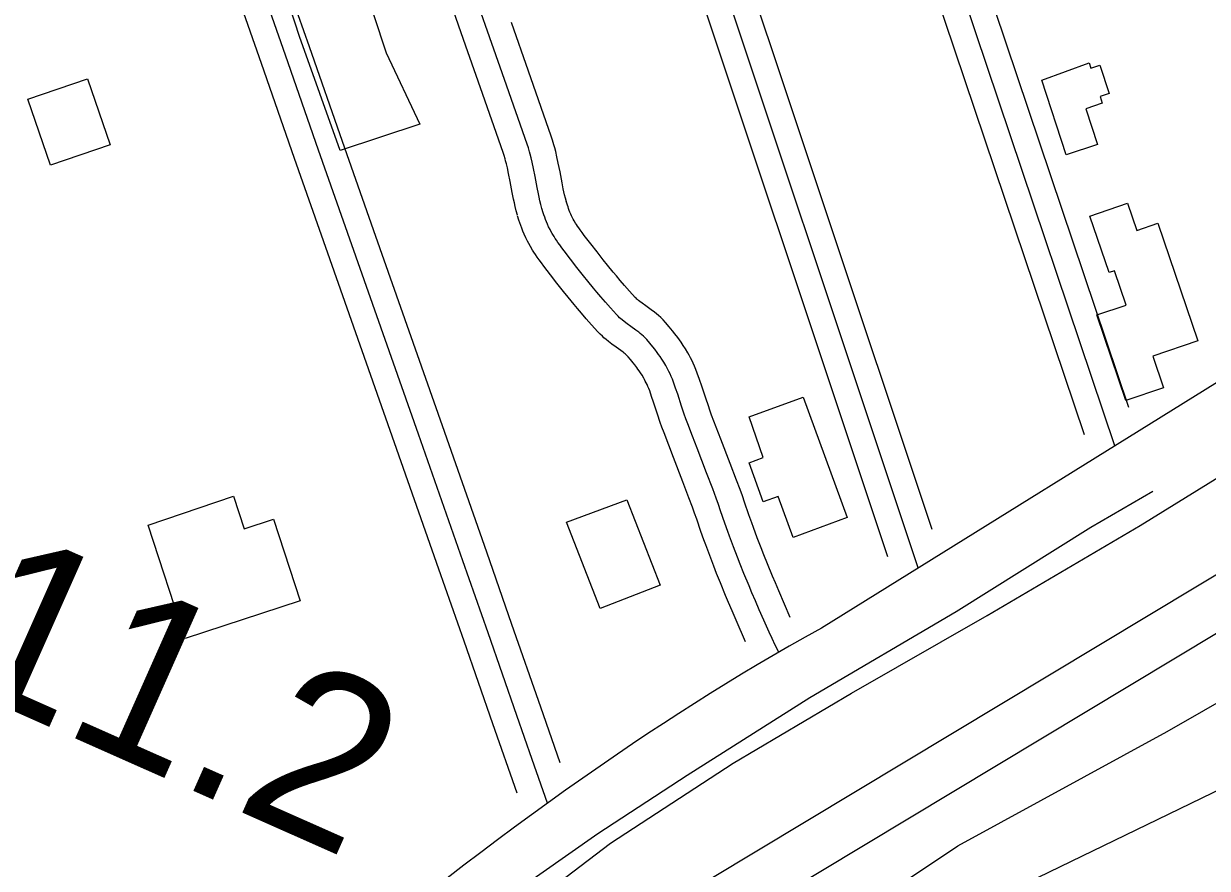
# Model space of a CAD drawing. Extents: x 3477039 to 3515015, y 546746 to 572297.
# Drawn here: x 3509983 to 3510682, y 563158 to 563657 of the extents above; entities that cross this region are included whole.
import ezdxf

# ---------------------------------------------------------------- set-up
doc = ezdxf.new("R2010")
doc.units = 0
for name, color, linetype in [('V-BLDG-OTLN', 7, 'Continuous'), ('V-LEVE-TOET', 7, 'Continuous'), ('V-ROAD-CNTR', 7, 'Continuous'), ('V-SITE-VEGE', 7, 'Continuous'), ('V-SURV-IDEN', 7, 'Continuous'), ('V-SURV-LINE', 7, 'Continuous'), ('V-TOPO-SHOR', 7, 'Continuous')]:
    doc.layers.add(name, color=color, linetype=linetype)

msp = doc.modelspace()

# ---------------------------------------------------------------- linework, layer by layer
at = {"layer": 'V-BLDG-OTLN'}
for points in [[(3510584.46, 563623.82), (3510612.39, 563634.1), (3510613.46, 563630.82), (3510618.87, 563632.6), (3510624.37, 563615.87), (3510618.93, 563614.08), (3510620.22, 563610.16), (3510610.5, 563606.96), (3510617.45, 563585.79), (3510598.95, 563579.71)], [(3509985.39, 563612.64), (3510020.73, 563624.52), (3510034.12, 563585.7), (3509998.87, 563573.55)], [(3510617.05, 563485.1), (3510634.42, 563490.89), (3510627.54, 563511.18), (3510624.28, 563510.08), (3510612.94, 563543.53), (3510635.15, 563551.06), (3510640.58, 563535.05), (3510653.11, 563539.3), (3510676.71, 563469.73), (3510650.14, 563460.72), (3510656.47, 563442.06), (3510634.21, 563434.51)], [(3510411.6, 563424.83), (3510443.6, 563436.49), (3510469.55, 563365.28), (3510437.56, 563353.62), (3510428.75, 563377.8), (3510419.97, 563374.6), (3510411.56, 563397.68), (3510419.94, 563400.74)], [(3510056.59, 563360.82), (3510107, 563378.06), (3510113.31, 563358.75), (3510130.57, 563364.38), (3510146.34, 563316.09), (3510078.44, 563293.92)], [(3510303.75, 563362.61), (3510339.32, 563375.82), (3510358.98, 563325.34), (3510323.62, 563311.58)]]:
    msp.add_lwpolyline(points, close=True, dxfattribs=at)
at = {"layer": 'V-LEVE-TOET'}
for points in [[(3509471.12, 562501.58), (3509571.11, 562568.11), (3509669.21, 562636.02), (3509753.15, 562695.62), (3509834.94, 562758.49), (3509902.58, 562813.6), (3509984.59, 562884.06), (3510059.11, 562945.52), (3510135.53, 563014.39), (3510200.47, 563072.23), (3510272.74, 563129.47), (3510329.72, 563172.99), (3510402.18, 563220.2), (3510472.16, 563261.47), (3510552.21, 563307.54), (3510642.61, 563360.58), (3510732.22, 563416.08), (3510817.46, 563468.34), (3510911.4, 563522.99), (3511008.64, 563584.13), (3511109.91, 563640.08), (3511197.29, 563687.72), (3511263.67, 563730.19)], [(3509471.15, 562363), (3509571.17, 562434.69), (3509646.63, 562484.31), (3509744.98, 562548.42), (3509829.41, 562600.97), (3509906.83, 562658.99), (3509989.54, 562735.41), (3510073.32, 562810.47), (3510162.24, 562884.14), (3510258.01, 562968.6), (3510362.49, 563055.71), (3510420, 563097.33), (3510463.84, 563123.86), (3510534.95, 563171.36), (3510658.54, 563238.81), (3510743.76, 563287.83), (3510836.9, 563343.84), (3510941.17, 563402.75), (3511053.6, 563465.4), (3511074.33, 563480.37), (3511091.35, 563493.92)]]:
    msp.add_lwpolyline(points, dxfattribs=at)
at = {"layer": 'V-ROAD-CNTR'}
for points in [[(3510511.46, 563335.56), (3510375.78, 563742.81), (3510241.71, 564134.01)], [(3510519.69, 563358.33), (3510389.99, 563747.62), (3510255.9, 564138.88)], [(3510493.48, 563342.06), (3510361.57, 563738.01), (3510227.52, 564129.15)], [(3510292.4, 563196.49), (3510283.39, 563222.44), (3510274.37, 563248.38), (3510257.33, 563297.17), (3510242.4, 563339.85), (3510216.21, 563414.52), (3510176.9, 563526.51), (3510157.26, 563582.52), (3510137.65, 563638.53), (3510124.4, 563676.51), (3510112.85, 563709.76), (3510092.69, 563767.96), (3510077.62, 563811.63), (3510032.49, 563942.67), (3510025.51, 563963), (3510019, 563982.08), (3510012.94, 563999.98), (3510007.28, 564016.77), (3509996.73, 564048.26), (3509987.55, 564075.84), (3509979.55, 564099.98)], [(3510300, 563220.35), (3510288.53, 563253.32), (3510271.49, 563302.12), (3510256.55, 563344.81), (3510230.37, 563419.49), (3510191.05, 563531.48), (3510171.41, 563587.48), (3510151.81, 563643.48), (3510138.57, 563681.45), (3510127.02, 563714.68), (3510106.87, 563772.87), (3510091.8, 563816.52), (3510046.67, 563947.54), (3510039.7, 563967.86), (3510033.21, 563986.91), (3510027.15, 564004.78), (3510021.5, 564021.54), (3510010.96, 564053.01), (3510001.78, 564080.57), (3509993.79, 564104.69)], [(3510274.5, 563202.37), (3510260.2, 563243.44), (3510243.17, 563292.22), (3510228.24, 563334.89), (3510202.06, 563409.55), (3510162.74, 563521.55), (3510143.1, 563577.56), (3510123.49, 563633.59), (3510110.24, 563671.58), (3510098.68, 563704.84), (3510078.52, 563763.06), (3510063.44, 563806.74), (3510018.3, 563937.79), (3510011.31, 563958.15), (3510004.8, 563977.26), (3509998.73, 563995.17), (3509993.06, 564011.99), (3509982.5, 564043.51), (3509973.32, 564071.11), (3509965.31, 564095.27)], [(3510635.85, 563430.45), (3510490.95, 563861.13)], [(3510627.67, 563407.71), (3510476.73, 563856.35)], [(3510609.67, 563414.19), (3510462.51, 563851.57)], [(3510289.2, 563547.99), (3510288.56, 563550.35), (3510288.01, 563552.57), (3510287.54, 563554.66), (3510287.11, 563556.62), (3510286.37, 563560.33), (3510285.13, 563566.82), (3510284.18, 563571.67), (3510283.4, 563575.3), (3510282.76, 563578), (3510282.24, 563580.02), (3510281.82, 563581.52), (3510281.15, 563583.76), (3510280.41, 563585.98), (3510267.08, 563624.19), (3510257.04, 563652.85), (3510249.46, 563674.32)], [(3510274.71, 563544.09), (3510274.04, 563546.6), (3510273.42, 563549.09), (3510272.89, 563551.41), (3510272.43, 563553.57), (3510271.65, 563557.44), (3510270.41, 563563.97), (3510269.49, 563568.65), (3510268.77, 563571.99), (3510268.2, 563574.39), (3510267.75, 563576.13), (3510267.41, 563577.36), (3510266.85, 563579.24), (3510266.21, 563581.15), (3510252.92, 563619.24), (3510242.89, 563647.87), (3510235.32, 563669.32)], [(3510303.68, 563551.89), (3510303.09, 563554.09), (3510302.61, 563556.04), (3510302.18, 563557.91), (3510301.8, 563559.68), (3510301.09, 563563.21), (3510299.86, 563569.66), (3510298.87, 563574.69), (3510298.03, 563578.6), (3510297.32, 563581.61), (3510296.73, 563583.9), (3510296.24, 563585.68), (3510295.46, 563588.28), (3510294.61, 563590.81), (3510281.24, 563629.15), (3510271.19, 563657.82)], [(3511009.69, 563636.58), (3510720.05, 563465.07), (3510454.25, 563300.05)], [(3511009.69, 563636.58), (3510720.05, 563465.07), (3510454.25, 563300.05)], [(3510429.06, 563285.74), (3510427.05, 563289.95), (3510425.2, 563293.91), (3510423.48, 563297.63), (3510420.31, 563304.62), (3510417.6, 563310.77), (3510415.26, 563316.16), (3510413.26, 563320.89), (3510411.52, 563325.04), (3510408.55, 563332.32), (3510406.36, 563337.81), (3510404.75, 563341.93), (3510402.38, 563348.13), (3510400.05, 563354.36), (3510399.03, 563357.14), (3510397.31, 563362.04), (3510394.76, 563369.39), (3510393.47, 563373.06), (3510392.14, 563376.71), (3510390.08, 563382.22), (3510386.42, 563391.84), (3510380.88, 563406.25), (3510378.11, 563413.45), (3510375.37, 563420.66), (3510374.24, 563423.73), (3510373.3, 563426.44), (3510371.72, 563431.18), (3510369.38, 563438.32), (3510368.17, 563441.88), (3510366.9, 563445.43), (3510366.23, 563447.16), (3510365.56, 563448.76), (3510364.89, 563450.24), (3510364.23, 563451.61), (3510363.58, 563452.89), (3510362.95, 563454.07), (3510362.34, 563455.17), (3510361.14, 563457.2), (3510360.04, 563458.95), (3510359.04, 563460.46), (3510358.13, 563461.77), (3510357.32, 563462.89), (3510355.85, 563464.84), (3510354.72, 563466.28), (3510352.96, 563468.4), (3510351.15, 563470.48), (3510350.14, 563471.55), (3510349.15, 563472.5), (3510348.2, 563473.35), (3510347.28, 563474.13), (3510346.4, 563474.83), (3510344.72, 563476.1), (3510341.72, 563478.26), (3510339.47, 563479.88), (3510337.83, 563481.12), (3510336.62, 563482.09), (3510335.74, 563482.84), (3510335.09, 563483.42), (3510334.15, 563484.32), (3510333.25, 563485.27), (3510329.7, 563489.21), (3510326.64, 563492.7), (3510323.99, 563495.78), (3510321.69, 563498.49), (3510319.7, 563500.88), (3510316.25, 563505.09), (3510313.69, 563508.28), (3510309.88, 563513.11), (3510306.11, 563518), (3510302.3, 563522.96), (3510300.89, 563524.83), (3510299.68, 563526.47), (3510298.64, 563527.93), (3510297.76, 563529.21), (3510297, 563530.34), (3510296.36, 563531.35), (3510295.27, 563533.13), (3510294.5, 563534.5), (3510293.95, 563535.53), (3510293.16, 563537.12), (3510292.42, 563538.74), (3510291.83, 563540.16), (3510291.29, 563541.55), (3510290.8, 563542.9), (3510290.35, 563544.21), (3510289.94, 563545.49), (3510289.2, 563547.99)], [(3510435.88, 563306.29), (3510429.05, 563322.07), (3510427.08, 563326.71), (3510425.39, 563330.76), (3510422.46, 563337.93), (3510420.32, 563343.32), (3510418.74, 563347.35), (3510416.4, 563353.44), (3510414.12, 563359.55), (3510413.16, 563362.2), (3510411.47, 563366.99), (3510408.92, 563374.34), (3510407.59, 563378.12), (3510406.21, 563381.9), (3510404.11, 563387.51), (3510400.43, 563397.2), (3510394.88, 563411.63), (3510392.12, 563418.81), (3510389.42, 563425.91), (3510388.37, 563428.78), (3510387.5, 563431.27), (3510385.97, 563435.89), (3510383.61, 563443.07), (3510382.34, 563446.83), (3510380.96, 563450.68), (3510380.14, 563452.78), (3510379.31, 563454.76), (3510378.48, 563456.59), (3510377.67, 563458.26), (3510376.89, 563459.82), (3510376.12, 563461.25), (3510375.35, 563462.63), (3510373.95, 563465.01), (3510372.64, 563467.1), (3510371.45, 563468.89), (3510370.38, 563470.43), (3510369.4, 563471.79), (3510367.73, 563474), (3510366.38, 563475.71), (3510364.39, 563478.12), (3510362.25, 563480.57), (3510360.8, 563482.1), (3510359.36, 563483.49), (3510358.03, 563484.69), (3510356.79, 563485.72), (3510355.61, 563486.66), (3510353.63, 563488.17), (3510350.48, 563490.43), (3510348.38, 563491.94), (3510347.05, 563492.95), (3510346.19, 563493.64), (3510345.63, 563494.12), (3510345.31, 563494.41), (3510344.77, 563494.92), (3510344.25, 563495.47), (3510340.91, 563499.18), (3510337.96, 563502.54), (3510335.4, 563505.51), (3510333.18, 563508.14), (3510331.27, 563510.43), (3510327.9, 563514.54), (3510325.43, 563517.62), (3510321.72, 563522.33), (3510318, 563527.15), (3510314.23, 563532.06), (3510312.91, 563533.8), (3510311.82, 563535.28), (3510310.92, 563536.54), (3510310.18, 563537.62), (3510309.56, 563538.55), (3510309.08, 563539.29), (3510308.21, 563540.73), (3510307.64, 563541.73), (3510307.28, 563542.41), (3510306.71, 563543.56), (3510306.18, 563544.71), (3510305.75, 563545.75), (3510305.34, 563546.82), (3510304.95, 563547.89), (3510304.59, 563548.95), (3510304.27, 563549.94), (3510303.57, 563552.27)], [(3510409.51, 563291.96), (3510403.85, 563304.75), (3510401.48, 563310.25), (3510399.43, 563315.07), (3510397.66, 563319.32), (3510394.64, 563326.71), (3510392.41, 563332.3), (3510390.76, 563336.52), (3510388.35, 563342.82), (3510385.98, 563349.17), (3510384.91, 563352.09), (3510383.15, 563357.09), (3510380.6, 563364.44), (3510379.35, 563368), (3510378.06, 563371.52), (3510376.04, 563376.92), (3510372.41, 563386.48), (3510366.87, 563400.86), (3510364.1, 563408.1), (3510361.31, 563415.42), (3510360.11, 563418.69), (3510359.1, 563421.6), (3510357.48, 563426.48), (3510355.15, 563433.58), (3510354.01, 563436.94), (3510352.85, 563440.18), (3510352.32, 563441.54), (3510351.81, 563442.76), (3510351.29, 563443.9), (3510350.78, 563444.97), (3510350.27, 563445.96), (3510349.78, 563446.89), (3510349.32, 563447.71), (3510348.33, 563449.4), (3510347.44, 563450.81), (3510346.63, 563452.04), (3510345.88, 563453.11), (3510345.24, 563454), (3510343.97, 563455.68), (3510343.05, 563456.85), (3510341.54, 563458.68), (3510340.04, 563460.39), (3510339.47, 563460.99), (3510338.94, 563461.51), (3510338.37, 563462.02), (3510337.76, 563462.53), (3510337.18, 563462.99), (3510335.81, 563464.04), (3510332.95, 563466.08), (3510330.56, 563467.81), (3510328.6, 563469.29), (3510327.05, 563470.54), (3510325.85, 563471.56), (3510324.88, 563472.44), (3510323.53, 563473.73), (3510322.25, 563475.07), (3510318.49, 563479.25), (3510315.32, 563482.86), (3510312.58, 563486.04), (3510310.21, 563488.84), (3510308.14, 563491.32), (3510304.6, 563495.64), (3510301.95, 563498.94), (3510298.05, 563503.89), (3510294.23, 563508.86), (3510290.38, 563513.87), (3510288.87, 563515.85), (3510287.54, 563517.67), (3510286.37, 563519.31), (3510285.34, 563520.8), (3510284.44, 563522.14), (3510283.63, 563523.4), (3510282.34, 563525.54), (3510281.36, 563527.26), (3510280.61, 563528.66), (3510279.6, 563530.68), (3510278.66, 563532.77), (3510277.91, 563534.57), (3510277.25, 563536.27), (3510276.66, 563537.9), (3510276.12, 563539.48), (3510275.61, 563541.05), (3510274.82, 563543.71)], [(3510454.25, 563300.05), (3510444.74, 563294.72), (3510435.26, 563289.32), (3510425.82, 563283.85), (3510416.42, 563278.32), (3510407.07, 563272.71), (3510397.75, 563267.04), (3510388.48, 563261.3), (3510379.25, 563255.49), (3510370.06, 563249.62), (3510360.92, 563243.67), (3510351.82, 563237.66), (3510342.76, 563231.58), (3510333.77, 563225.46)], [(3510454.25, 563300.05), (3510444.74, 563294.72), (3510435.26, 563289.32), (3510425.82, 563283.85), (3510416.42, 563278.32), (3510407.07, 563272.71), (3510397.75, 563267.04), (3510388.48, 563261.3), (3510379.25, 563255.49), (3510370.06, 563249.62), (3510360.92, 563243.67), (3510351.82, 563237.66), (3510342.76, 563231.58), (3510333.77, 563225.46)], [(3510333.77, 563225.46), (3510323.51, 563218.42), (3510313.3, 563211.32), (3510303.13, 563204.16), (3510293.01, 563196.93), (3510282.93, 563189.63), (3510272.9, 563182.27), (3510262.92, 563174.85), (3510252.99, 563167.36), (3510243.1, 563159.81), (3510233.27, 563152.19), (3510223.48, 563144.51), (3510213.74, 563136.77), (3510204.06, 563128.97), (3510194.42, 563121.1), (3510184.83, 563113.18), (3510175.3, 563105.19), (3510165.81, 563097.14), (3510156.38, 563089.02), (3510147, 563080.85), (3510138.01, 563072.92)], [(3510333.77, 563225.46), (3510323.51, 563218.42), (3510313.3, 563211.32), (3510303.13, 563204.16), (3510293.01, 563196.93), (3510282.93, 563189.63), (3510272.9, 563182.27), (3510262.92, 563174.85), (3510252.99, 563167.36), (3510243.1, 563159.81), (3510233.27, 563152.19), (3510223.48, 563144.51), (3510213.74, 563136.77), (3510204.06, 563128.97), (3510194.42, 563121.1), (3510184.83, 563113.18), (3510175.3, 563105.19), (3510165.81, 563097.14), (3510156.38, 563089.02), (3510147, 563080.85), (3510138.01, 563072.92)]]:
    msp.add_lwpolyline(points, dxfattribs=at)
at = {"layer": 'V-SITE-VEGE'}
for points in [[(3510159.91, 564090.48), (3510173.26, 564036.9), (3510154.94, 564001.62), (3510113.47, 563962.88), (3510109.62, 563929.66), (3510141.56, 563847.04), (3510155.55, 563781.17), (3510174.54, 563708.76), (3510197.19, 563639.94), (3510217.12, 563597.87), (3510170.03, 563582.31), (3510145.94, 563649.7), (3510088.65, 563825.73), (3510042.6, 563956.88), (3510012.75, 564027.93), (3509986.74, 564131.46)], [(3510750.83, 562779.95), (3510617.85, 562678.3), (3510590.35, 562660.25), (3510560.81, 562674.15), (3510517.92, 562733.74), (3510416.56, 562907.76), (3510376.08, 562985.58), (3510371.88, 563035.77), (3510383.43, 563056.21), (3510749.53, 563233.71)]]:
    msp.add_lwpolyline(points, dxfattribs=at)
at = {"layer": 'V-SURV-LINE'}
for points in [[(3510358.92, 563133.91), (3511224.28, 563654.63)], [(3511239.76, 563628.93), (3510374.4, 563108.21)]]:
    msp.add_lwpolyline(points, dxfattribs=at)
at = {"layer": 'V-TOPO-SHOR'}
msp.add_lwpolyline([(3509465.84, 562519.1), (3509566.98, 562585.9), (3509614.83, 562617.04), (3509659.36, 562646.14), (3509714.31, 562683.86), (3509768.85, 562721.99), (3509839.22, 562774.1), (3509875.46, 562802.84), (3509937.99, 562857.9), (3510031.37, 562941.33), (3510106.4, 563007.07), (3510156.79, 563045.65), (3510198.08, 563083.88), (3510255.58, 563131.94), (3510322.19, 563178.69), (3510375.04, 563213.1), (3510447.45, 563258.98), (3510533.97, 563309.73), (3510613.44, 563359.71), (3510650.05, 563380.99)], dxfattribs=at)

# ---------------------------------------------------------------- texts
at = {"layer": 'V-SURV-IDEN'}
msp.add_text('4491+11.2', height=100, rotation=336.05451, dxfattribs=at).set_placement((3509592.9, 563421.58))

doc.saveas('drawing.dxf')
